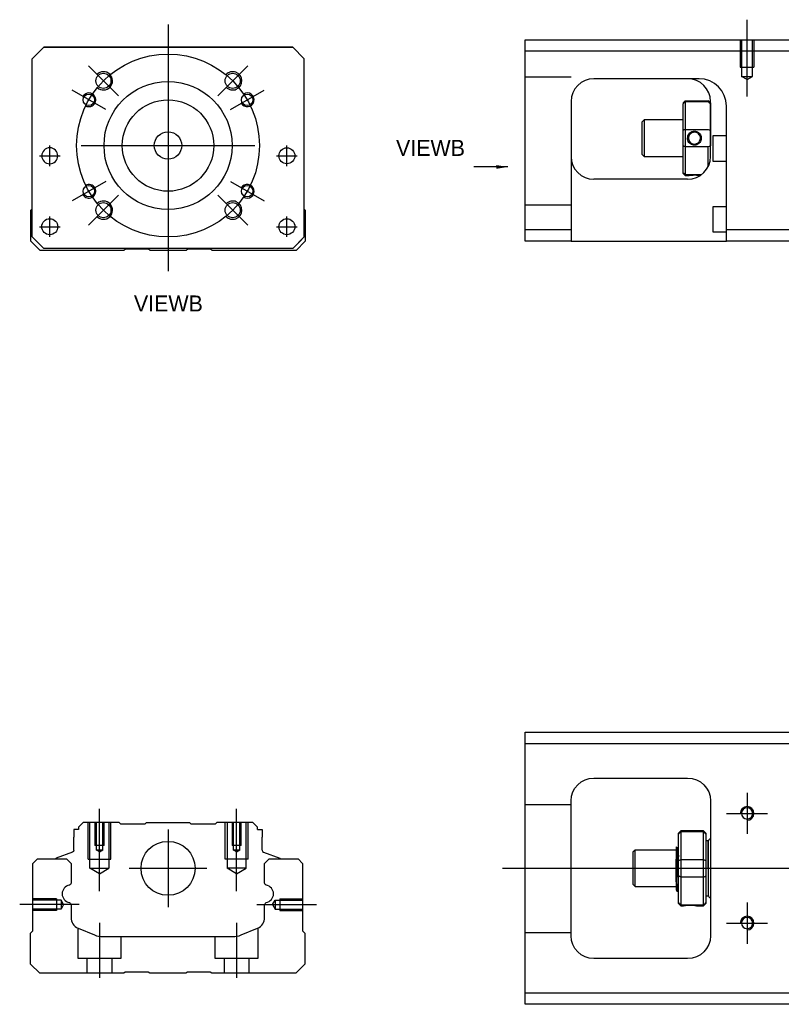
# Model space of a CAD drawing. Header units: millimetres. Extents: x -212 to 3135, y -1694 to 860.
# Tile 373 of 565: x 835 to 1001, y -1298 to -1082. Entities that reach past the tile are written whole.
import ezdxf
from ezdxf.lldxf.tags import DXFTag

# ---------------------------------------------------------------- set-up
doc = ezdxf.new("R2010")
doc.units = ezdxf.units.MM
doc.layers.get('0').update_dxf_attribs({"linetype": 'CONTINUOUS'})
doc.layers.add('2', color=7, linetype='CONTINUOUS', true_color=0xffffff)
doc.styles.add('CHN', font='txt')
doc.styles.add('DIM-7', font='SIMPLEX.shx', dxfattribs={"width": 0.7, "bigfont": 'chineset.shx'})
tags = doc.linetypes.add('DASHED', pattern=[25.72, 12.86, -12.86]).pattern_tags.tags
tags[6:7] = [DXFTag(74, 4), DXFTag(75, 0), DXFTag(340, '0'), DXFTag(46, 0.0), DXFTag(50, 0.0), DXFTag(44, 0.0), DXFTag(45, 0.0)]
tags[4:5] = [DXFTag(74, 4), DXFTag(75, 0), DXFTag(340, '0'), DXFTag(46, 0.0), DXFTag(50, 0.0), DXFTag(44, 0.0), DXFTag(45, 0.0)]
doc.dimstyles.new('CNS', dxfattribs={"dimtxt": 3.5, "dimasz": 2.5, "dimexe": 1, "dimexo": 1, "dimgap": 1, "dimtad": 1, "dimdsep": 46, "dimtxsty": 'DIM-7', "dimcen": 0.09, "dimclrd": 4, "dimclre": 4, "dimclrt": 1, "dimadec": 0, "dimazin": 0, "dimtfac": 1, "dimtmove": 0, "dimatfit": 3, "dimfxl": 0, "dimtvp": 0.971429, "dimtolj": 1, "dimarcsym": 0})

msp = doc.modelspace()

# ---------------------------------------------------------------- linework, layer by layer
at = {"ltscale": 0.3}
for p, q in [((867.27, -1083.32), (867.27, -1137.32)), ((856.42, -1098.96), (849.84, -1092.39)), ((878.13, -1098.96), (884.7, -1092.39)), ((853.63, -1101.94), (846.27, -1097.69)), ((880.91, -1101.94), (888.28, -1097.69)), ((841.39, -1114.32), (841.39, -1109.82)), ((841.39, -1114.32), (841.39, -1109.82)), ((848.27, -1109.82), (886.27, -1109.82)), ((893.26, -1114.32), (893.26, -1109.82)), ((893.26, -1114.32), (893.26, -1109.82)), ((853.63, -1117.69), (846.27, -1121.94)), ((880.91, -1117.69), (888.28, -1121.94)), ((856.42, -1120.67), (849.84, -1127.25)), ((878.13, -1120.67), (884.7, -1127.25)), ((841.39, -1129.82), (841.39, -1125.32)), ((841.39, -1129.82), (841.39, -1125.32)), ((893.26, -1129.82), (893.26, -1125.32)), ((893.26, -1129.82), (893.26, -1125.32)), ((867.27, -1259.41), (867.27, -1276.41)), ((858.77, -1267.91), (875.77, -1267.91))]:
    msp.add_line(p, q, dxfattribs=at)
at = {"linetype": 'Continuous'}
for p, q in [((837.57, -1090.82), (840.07, -1088.32)), ((840.07, -1088.32), (837.57, -1090.82)), ((840.07, -1088.32), (894.57, -1088.32)), ((894.57, -1088.32), (840.07, -1088.32)), ((894.57, -1088.32), (897.07, -1090.82)), ((897.07, -1090.82), (894.57, -1088.32)), ((837.57, -1129.82), (837.57, -1090.82)), ((897.07, -1129.82), (897.07, -1090.82)), ((837.28, -1123.97), (837.57, -1123.67)), ((837.28, -1130.77), (837.28, -1123.97)), ((897.07, -1123.77), (897.28, -1123.97)), ((897.28, -1123.97), (897.28, -1130.77)), ((837.57, -1129.82), (840.07, -1132.32)), ((894.57, -1132.32), (897.07, -1129.82)), ((839.28, -1132.77), (837.28, -1130.77)), ((840.07, -1132.32), (838.57, -1130.82)), ((857.63, -1132.77), (839.28, -1132.77)), ((840.07, -1132.32), (840.07, -1132.32)), ((894.57, -1132.32), (840.07, -1132.32)), ((894.57, -1132.32), (840.07, -1132.32)), ((857.98, -1132.52), (857.63, -1132.77)), ((862.98, -1132.52), (857.98, -1132.52)), ((863.33, -1132.77), (862.98, -1132.52)), ((871.23, -1132.77), (863.33, -1132.77)), ((871.58, -1132.52), (871.23, -1132.77)), ((876.58, -1132.52), (871.58, -1132.52)), ((876.93, -1132.77), (876.58, -1132.52)), ((895.28, -1132.77), (876.93, -1132.77)), ((897.28, -1130.77), (895.28, -1132.77)), ((945.43, -1240.66), (945.43, -1238.16)), ((945.43, -1238.16), (1004.43, -1238.16)), ((1004.43, -1240.66), (945.43, -1240.66)), ((945.43, -1295.16), (945.43, -1240.66)), ((960.43, -1248.16), (980.93, -1248.16)), ((955.43, -1282.66), (955.43, -1253.16)), ((985.93, -1253.16), (985.93, -1282.66)), ((846.7, -1259.41), (846.7, -1261.11)), ((847.7, -1259.41), (846.7, -1259.41)), ((848.7, -1257.91), (847.7, -1258.91)), ((847.7, -1258.91), (847.7, -1259.41)), ((856.57, -1257.91), (848.7, -1257.91)), ((856.87, -1258.21), (856.57, -1257.91)), ((856.87, -1258.21), (862.27, -1258.21)), ((862.27, -1258.21), (862.57, -1257.91)), ((862.57, -1257.91), (871.97, -1257.91)), ((872.27, -1258.21), (871.97, -1257.91)), ((872.27, -1258.21), (877.67, -1258.21)), ((877.97, -1257.91), (877.67, -1258.21)), ((885.85, -1257.91), (877.97, -1257.91)), ((886.85, -1258.91), (885.85, -1257.91)), ((886.85, -1259.41), (886.85, -1258.91)), ((886.85, -1259.41), (887.85, -1259.41)), ((887.85, -1259.41), (887.85, -1261.11)), ((979.43, -1259.71), (978.93, -1260.21)), ((984.43, -1259.71), (979.43, -1259.71)), ((979.43, -1259.71), (979.43, -1259.94)), ((984.93, -1260.21), (984.43, -1259.71)), ((984.43, -1259.94), (984.43, -1259.71)), ((846.7, -1263.91), (846.7, -1261.11)), ((887.85, -1263.91), (887.85, -1261.11)), ((978.93, -1260.39), (978.93, -1260.21)), ((978.93, -1266.23), (978.93, -1260.39)), ((979.43, -1259.94), (979.43, -1265.98)), ((984.43, -1259.94), (979.43, -1259.94)), ((984.43, -1265.98), (984.43, -1259.94)), ((984.93, -1260.21), (984.93, -1260.39)), ((984.93, -1260.39), (984.93, -1266.23)), ((985.43, -1261.91), (984.93, -1261.91)), ((985.43, -1267.91), (985.43, -1261.91)), ((985.43, -1262.01), (985.43, -1273.81)), ((969.43, -1263.91), (968.93, -1264.41)), ((978.43, -1263.91), (969.43, -1263.91)), ((969.43, -1271.91), (969.43, -1263.91)), ((978.8, -1263.41), (978.56, -1263.41)), ((837.72, -1266.86), (838.72, -1265.86)), ((838.72, -1265.86), (845.05, -1265.86)), ((842.66, -1265.83), (842.66, -1265.86)), ((846.37, -1264.38), (842.79, -1265.67)), ((845.05, -1265.86), (846.05, -1266.86)), ((888.17, -1264.38), (891.75, -1265.67)), ((888.4, -1266.86), (889.4, -1265.86)), ((889.4, -1265.86), (895.72, -1265.86)), ((891.88, -1265.83), (891.88, -1265.86)), ((895.72, -1265.86), (896.72, -1266.86)), ((968.93, -1264.41), (968.93, -1264.41)), ((968.93, -1264.41), (968.93, -1271.41)), ((978.43, -1270.89), (978.43, -1265.93)), ((978.93, -1267.91), (978.93, -1266.23)), ((979.43, -1265.98), (979.43, -1267.91)), ((979.43, -1265.98), (984.43, -1265.98)), ((984.43, -1267.91), (984.43, -1265.98)), ((984.93, -1266.23), (984.93, -1269.58)), ((837.72, -1281.56), (837.72, -1266.86)), ((846.05, -1266.86), (846.05, -1271.13)), ((888.4, -1271.13), (888.4, -1266.86)), ((896.72, -1266.86), (896.72, -1281.56)), ((978.93, -1269.58), (978.93, -1267.91)), ((979.43, -1267.91), (979.43, -1269.83)), ((984.43, -1269.83), (984.43, -1267.91)), ((985.43, -1267.91), (985.43, -1273.91)), ((978.93, -1275.42), (978.93, -1269.58)), ((979.43, -1269.83), (979.43, -1275.87)), ((984.43, -1269.83), (979.43, -1269.83)), ((984.43, -1275.87), (984.43, -1269.83)), ((984.93, -1269.58), (984.93, -1275.42)), ((968.93, -1271.41), (969.43, -1271.91)), ((969.43, -1271.91), (978.43, -1271.91)), ((978.59, -1272.91), (978.76, -1272.91)), ((984.93, -1273.91), (985.43, -1273.91)), ((846.05, -1275.87), (846.05, -1278.69)), ((888.4, -1278.69), (888.4, -1275.87)), ((978.93, -1275.61), (978.93, -1275.42)), ((978.93, -1275.61), (979.43, -1276.11)), ((979.43, -1275.87), (979.43, -1276.11)), ((979.43, -1275.87), (984.43, -1275.87)), ((979.43, -1276.11), (979.92, -1276.11)), ((982.93, -1276.11), (984.43, -1276.11)), ((984.43, -1276.11), (984.93, -1275.61)), ((984.43, -1276.11), (984.43, -1275.87)), ((984.93, -1275.42), (984.93, -1275.61)), ((847.59, -1281), (851.15, -1282.48)), ((883.29, -1282.48), (886.86, -1281)), ((837.22, -1282.06), (837.72, -1281.56)), ((837.22, -1288.86), (837.22, -1282.06)), ((853.07, -1282.86), (881.38, -1282.86)), ((896.72, -1281.56), (897.22, -1282.06)), ((897.22, -1282.06), (897.22, -1288.86)), ((980.93, -1287.66), (960.43, -1287.66)), ((839.22, -1290.86), (837.22, -1288.86)), ((897.22, -1288.86), (895.22, -1290.86)), ((857.57, -1290.86), (839.22, -1290.86)), ((857.92, -1290.61), (857.57, -1290.86)), ((862.92, -1290.61), (857.92, -1290.61)), ((863.27, -1290.86), (862.92, -1290.61)), ((871.17, -1290.86), (863.27, -1290.86)), ((871.52, -1290.61), (871.17, -1290.86)), ((876.52, -1290.61), (871.52, -1290.61)), ((876.87, -1290.86), (876.52, -1290.61)), ((895.22, -1290.86), (876.87, -1290.86)), ((945.43, -1297.66), (945.43, -1295.16)), ((945.43, -1295.16), (1004.43, -1295.16)), ((1004.43, -1297.66), (945.43, -1297.66))]:
    msp.add_line(p, q, dxfattribs=at)
at = {"linetype": 'DASHED'}
for p, q in [((840.07, -1088.32), (840.07, -1088.32)), ((856.55, -1088.32), (854.1, -1088.32)), ((878.1, -1088.32), (880.55, -1088.32)), ((894.57, -1088.32), (894.57, -1088.32)), ((837.57, -1090.82), (837.57, -1090.82)), ((897.07, -1090.82), (897.07, -1090.82)), ((839.64, -1112.07), (839.64, -1112.07)), ((843.14, -1112.07), (843.14, -1112.07)), ((891.51, -1112.07), (891.51, -1112.07)), ((895.01, -1112.07), (895.01, -1112.07)), ((837.57, -1115.32), (837.57, -1115.32)), ((897.07, -1115.32), (897.07, -1115.32)), ((839.64, -1127.57), (839.64, -1127.57)), ((843.14, -1127.57), (843.14, -1127.57)), ((894.57, -1132.32), (897.07, -1129.82)), ((897.07, -1129.82), (896.07, -1130.82)), ((838.57, -1130.82), (838.57, -1130.82)), ((896.07, -1130.82), (894.57, -1132.32)), ((894.57, -1132.32), (894.57, -1132.32)), ((896.07, -1130.82), (896.07, -1130.82)), ((856.87, -1258.21), (856.87, -1258.21)), ((877.67, -1258.21), (877.67, -1258.21)), ((978.56, -1263.41), (978.55, -1263.41))]:
    msp.add_line(p, q, dxfattribs=at)
for p, q in [((839.14, -1112.07), (843.64, -1112.07)), ((839.14, -1112.07), (843.64, -1112.07)), ((891.01, -1112.07), (895.51, -1112.07)), ((891.01, -1112.07), (895.51, -1112.07)), ((839.14, -1127.57), (843.64, -1127.57)), ((839.14, -1127.57), (843.64, -1127.57)), ((891.01, -1127.57), (895.51, -1127.57)), ((891.01, -1127.57), (895.51, -1127.57)), ((993.93, -1251.4), (993.93, -1260.4)), ((989.43, -1255.9), (998.43, -1255.9)), ((940.43, -1267.91), (1078.86, -1267.91)), ((847.82, -1275.86), (834.82, -1275.86)), ((993.93, -1275.4), (993.93, -1284.4)), ((989.43, -1279.9), (998.43, -1279.9))]:
    msp.add_line(p, q)
at = {"ltscale": 0.1}
for p, q in [((852.27, -1272.91), (852.27, -1254.91)), ((882.27, -1272.91), (882.27, -1254.91)), ((886.72, -1275.86), (899.72, -1275.86)), ((852.27, -1279.86), (852.27, -1291.86)), ((882.27, -1279.86), (882.27, -1291.86))]:
    msp.add_line(p, q, dxfattribs=at)
at = {"linetype": 'DASHED', "ltscale": 0.1}
for p, q in [((955.43, -1254.05), (945.43, -1254.05)), ((849.77, -1265.91), (849.77, -1257.91)), ((850.2, -1267.91), (850.2, -1257.91)), ((851.27, -1257.91), (851.27, -1262.91)), ((851.53, -1257.91), (851.53, -1263.91)), ((853.01, -1263.91), (853.01, -1257.91)), ((853.27, -1262.91), (853.27, -1257.91)), ((854.34, -1257.91), (854.34, -1267.91)), ((854.77, -1265.91), (854.77, -1257.91)), ((879.77, -1265.91), (879.77, -1257.91)), ((880.2, -1257.91), (880.2, -1267.91)), ((881.27, -1257.91), (881.27, -1262.91)), ((881.53, -1257.91), (881.53, -1263.91)), ((883.01, -1263.91), (883.01, -1257.91)), ((883.27, -1262.91), (883.27, -1257.91)), ((884.34, -1267.91), (884.34, -1257.91)), ((884.77, -1265.91), (884.77, -1257.91)), ((853.27, -1262.91), (851.27, -1262.91)), ((852.27, -1264.33), (851.53, -1263.9)), ((853.01, -1263.91), (851.53, -1263.91)), ((852.27, -1264.33), (853.01, -1263.9)), ((883.27, -1262.91), (881.27, -1262.91)), ((882.27, -1264.33), (881.53, -1263.9)), ((883.01, -1263.91), (881.53, -1263.91)), ((882.27, -1264.33), (883.01, -1263.9)), ((849.77, -1265.91), (854.77, -1265.91)), ((884.77, -1265.91), (879.77, -1265.91)), ((850.2, -1267.91), (854.34, -1267.91)), ((852.27, -1269.1), (850.2, -1267.91)), ((852.27, -1269.1), (854.34, -1267.91)), ((884.34, -1267.91), (880.2, -1267.91)), ((882.27, -1269.1), (880.2, -1267.91)), ((882.27, -1269.1), (884.34, -1267.91)), ((842.86, -1274.56), (837.86, -1274.56)), ((843.86, -1274.85), (837.86, -1274.85)), ((842.86, -1274.56), (842.86, -1277.16)), ((843.86, -1274.85), (843.86, -1276.87)), ((844.44, -1275.86), (843.86, -1274.85)), ((890.14, -1275.86), (890.72, -1274.85)), ((890.72, -1274.85), (890.72, -1276.87)), ((890.72, -1274.85), (896.72, -1274.85)), ((891.72, -1274.56), (891.72, -1277.16)), ((891.72, -1274.56), (896.72, -1274.56)), ((843.86, -1276.87), (837.86, -1276.87)), ((842.86, -1276.93), (842.86, -1276.98)), ((844.44, -1275.86), (843.86, -1276.87)), ((890.14, -1275.86), (890.72, -1276.87)), ((890.72, -1276.87), (896.72, -1276.87)), ((891.72, -1276.93), (891.72, -1276.98)), ((842.86, -1277.16), (837.86, -1277.16)), ((891.72, -1277.16), (896.72, -1277.16)), ((847.52, -1280.98), (847.52, -1287.56)), ((887.02, -1287.56), (887.02, -1280.92)), ((857.02, -1287.56), (857.02, -1282.86)), ((877.52, -1282.86), (877.52, -1287.56)), ((955.43, -1282.05), (945.43, -1282.05)), ((847.52, -1287.56), (857.02, -1287.56)), ((849.52, -1287.56), (849.52, -1290.86)), ((855.02, -1290.86), (855.02, -1287.56)), ((877.52, -1287.56), (887.02, -1287.56)), ((879.52, -1287.56), (879.52, -1290.86)), ((885.02, -1290.86), (885.02, -1287.56))]:
    msp.add_line(p, q, dxfattribs=at)
at = {"ltscale": 0.3}
msp.add_circle((867.27, -1109.82), 20, dxfattribs=at)
at = {"linetype": 'Continuous'}
for centre, radius in [((853.13, -1095.67), 1.65), ((881.42, -1095.67), 1.65), ((867.27, -1109.82), 14), ((849.95, -1099.82), 1.25), ((867.27, -1109.82), 10), ((884.59, -1099.82), 1.25), ((867.27, -1109.82), 3), ((893.26, -1112.07), 1.75), ((849.95, -1119.82), 1.25), ((884.59, -1119.82), 1.25), ((853.13, -1123.96), 1.65), ((881.42, -1123.96), 1.65), ((841.39, -1127.57), 1.75), ((893.26, -1127.57), 1.75), ((867.27, -1267.91), 5.9)]:
    msp.add_circle(centre, radius, dxfattribs=at)
at = {"linetype": 'Continuous', "extrusion": (0, 0, -1)}
for centre, radius in [((-841.39, -1112.07), 1.75), ((-993.93, -1255.9), 1.23), ((-993.93, -1279.9), 1.23)]:
    msp.add_circle(centre, radius, dxfattribs=at)
for centre, radius, start, end in [((853.13, -1095.67), 2, 227.8658, 135), ((881.42, -1095.67), 2, 225, 137.8658), ((849.95, -1099.82), 1.5, 242.1491, 150), ((884.59, -1099.82), 1.5, 210, 122.1491), ((849.95, -1119.82), 1.5, 210, 117.8509), ((884.59, -1119.82), 1.5, 237.8509, 150), ((853.13, -1123.96), 2, 225, 132.134), ((881.42, -1123.96), 2, 222.1342, 135), ((993.93, -1255.9), 1.5, 270, 180), ((993.93, -1279.9), 1.5, 270, 180)]:
    msp.add_arc(centre, radius, start, end)
for centre, radius, start, end in [((-960.43, -1253.16), 5, 0, 90), ((-980.93, -1253.16), 5, 90, 180), ((-846.2, -1263.91), 0.5, 180, 250.1017), ((-891.68, -1265.86), 0.2, 109.8983, 172.0917), ((-845.55, -1271.13), 0.5, 180, 249.8105), ((-888.9, -1271.13), 0.5, 290.1895, 0), ((-845.55, -1275.87), 0.5, 110.1895, 180), ((-888.9, -1275.87), 0.5, 0, 69.8105), ((-960.43, -1282.66), 5, 270, 0), ((-980.93, -1282.66), 5, 180, 270)]:
    msp.add_arc(centre, radius, start, end, dxfattribs=at)
at = {"linetype": 'Continuous'}
for centre, radius, start, end in [((985.93, -1262.01), 0.5, 90, 180), ((888.35, -1263.91), 0.5, 180, 250.1017), ((842.86, -1265.86), 0.2, 109.8983, 172.0917), ((846.04, -1273.5), 1.93, 99.5288, 260.4712), ((888.41, -1273.5), 1.93, 279.5288, 80.4712), ((985.93, -1273.81), 0.5, 180, 270), ((848.55, -1278.69), 2.5, 180, 247.4572), ((885.9, -1278.69), 2.5, 292.5428, 0), ((853.07, -1277.86), 5, 247.4572, 270), ((881.38, -1277.86), 5, 270, 292.5428)]:
    msp.add_arc(centre, radius, start, end, dxfattribs=at)
for points, degree in [([(978.93, -1260.39), (979.09, -1260.24), (979.26, -1260.09), (979.43, -1259.94)], 3), ([(984.43, -1259.94), (984.59, -1260.09), (984.76, -1260.24), (984.93, -1260.39)], 3), ([(978.56, -1263.42), (978.44, -1263.21)], 1), ([(978.93, -1264.18), (978.86, -1263.29), (978.8, -1263.41)], 2), ([(978.93, -1266.23), (979.09, -1266.14), (979.26, -1266.06), (979.43, -1265.98)], 3), ([(984.43, -1265.98), (984.59, -1266.06), (984.76, -1266.14), (984.93, -1266.23)], 3), ([(979.43, -1269.83), (979.26, -1269.75), (979.09, -1269.67), (978.93, -1269.58)], 3), ([(984.43, -1269.83), (984.59, -1269.75), (984.76, -1269.67), (984.93, -1269.58)], 3), ([(978.41, -1272.61), (978.5, -1272.75), (978.58, -1272.9)], 2), ([(978.77, -1272.9), (978.85, -1272.77), (978.93, -1271.63)], 2), ([(979.43, -1275.87), (979.26, -1275.72), (979.09, -1275.57), (978.93, -1275.42)], 3), ([(984.43, -1275.87), (984.59, -1275.72), (984.76, -1275.57), (984.93, -1275.42)], 3)]:
    msp.add_open_spline(points, degree=degree, dxfattribs=at)
for points, knots in [([(978.43, -1263.19), (978.43, -1263.22), (978.43, -1263.32), (978.43, -1263.64), (978.43, -1263.87), (978.43, -1264.38), (978.43, -1265.65), (978.43, -1265.93)], [0, 0, 0, 0, 0.341605, 0.341605, 0.709042, 0.709042, 1, 1, 1, 1]), ([(978.93, -1270.42), (978.91, -1270.15), (978.89, -1269.84), (978.85, -1269.15), (978.84, -1268.77), (978.8, -1267.99), (978.78, -1267.59), (978.75, -1266.82), (978.73, -1266.44), (978.69, -1265.77), (978.68, -1264.46), (978.64, -1263.96), (978.62, -1263.76), (978.59, -1263.51), (978.58, -1263.44), (978.56, -1263.41)], [0, 0, 0, 0, 0.142488, 0.142488, 0.289539, 0.289539, 0.436554, 0.436554, 0.583581, 0.583581, 0.730615, 0.730615, 0.877631, 0.877631, 1, 1, 1, 1]), ([(978.8, -1263.41), (978.82, -1263.41), (978.84, -1263.46), (978.87, -1264.67), (978.89, -1264.86), (978.91, -1265.18), (978.92, -1265.28), (978.93, -1265.38)], [0, 0, 0, 0, 0.388824, 0.388824, 0.829994, 0.829994, 1, 1, 1, 1]), ([(978.76, -1272.9), (978.75, -1272.91), (978.75, -1272.89), (978.72, -1272.82), (978.7, -1272.68), (978.67, -1272.28), (978.65, -1272.01), (978.61, -1271.36), (978.59, -1270.98), (978.56, -1269.17), (978.54, -1268.72), (978.51, -1267.83), (978.49, -1267.37), (978.45, -1266.59), (978.44, -1266.25), (978.43, -1265.93)], [0, 0, 0, 0, 0.062674, 0.062674, 0.22432, 0.22432, 0.386002, 0.386002, 0.547651, 0.547651, 0.70934, 0.70934, 0.870988, 0.870988, 1, 1, 1, 1]), ([(978.43, -1270.89), (978.43, -1271.26), (978.43, -1271.59), (978.43, -1272.12), (978.43, -1272.32), (978.43, -1272.56), (978.43, -1272.62), (978.43, -1272.63)], [0, 0, 0, 0, 0.355488, 0.355488, 0.70353, 0.70353, 1, 1, 1, 1]), ([(978.43, -1270.89), (978.44, -1271.28), (978.46, -1271.63), (978.5, -1272.22), (978.52, -1272.46), (978.55, -1272.79), (978.57, -1272.88), (978.59, -1272.9), (978.59, -1272.91), (978.59, -1272.91)], [0, 0, 0, 0, 0.320659, 0.320659, 0.641321, 0.641321, 0.962057, 0.962057, 1, 1, 1, 1]), ([(979.92, -1276.11), (979.92, -1276.11), (979.95, -1276.1), (980.06, -1276.08), (980.15, -1276.06), (980.37, -1276.03), (980.5, -1276.01), (980.8, -1275.98), (980.96, -1275.97), (981.29, -1275.96), (981.46, -1275.95), (981.78, -1275.96), (981.93, -1275.97), (982.22, -1276), (982.36, -1276.01), (982.6, -1276.05), (982.69, -1276.06), (982.85, -1276.09), (982.9, -1276.1), (982.93, -1276.1), (982.93, -1276.11), (982.93, -1276.11)], [0, 0, 0, 0, 0.109357, 0.109357, 0.21915, 0.21915, 0.330451, 0.330451, 0.436162, 0.436162, 0.542186, 0.542186, 0.640015, 0.640015, 0.743853, 0.743853, 0.849113, 0.849113, 0.958413, 0.958413, 1, 1, 1, 1])]:
    msp.add_open_spline(points, degree=3, knots=knots, dxfattribs=at)
at = {"linetype": 'DASHED'}
for points, degree in [([(978.8, -1263.41), (978.79, -1263.41), (978.79, -1263.42)], 2), ([(979.92, -1276.1), (979.93, -1276.09)], 1)]:
    msp.add_open_spline(points, degree=degree, dxfattribs=at)
at = {"layer": '2', "ltscale": 0.5}
msp.add_line((993.93, -1099.12), (993.93, -1082.29), dxfattribs=at)
at = {"layer": '2', "linetype": 'Continuous'}
for p, q in [((945.43, -1089.21), (945.43, -1086.71)), ((945.43, -1086.71), (1004.43, -1086.71)), ((1004.43, -1089.21), (945.43, -1089.21)), ((945.43, -1128.21), (945.43, -1089.21)), ((983.27, -1095.21), (960.43, -1095.21)), ((955.43, -1100.21), (955.43, -1128.21)), ((979.93, -1100.51), (980.43, -1100.01)), ((980.43, -1100.01), (980.43, -1100.24)), ((980.43, -1100.01), (985.43, -1100.01)), ((980.43, -1100.24), (980.43, -1106.28)), ((985.43, -1100.24), (980.43, -1100.24)), ((985.93, -1100.51), (985.43, -1100.01)), ((985.43, -1100.24), (985.43, -1100.01)), ((985.93, -1112.21), (985.93, -1100.21)), ((979.93, -1100.51), (979.93, -1100.69)), ((979.93, -1106.53), (979.93, -1100.69)), ((985.93, -1100.51), (985.93, -1100.69)), ((985.93, -1100.69), (985.93, -1106.53)), ((989.43, -1128.21), (989.43, -1101.2)), ((971.43, -1104.21), (970.93, -1104.71)), ((970.93, -1104.71), (970.93, -1108.21)), ((979.93, -1104.21), (971.43, -1104.21)), ((971.43, -1104.21), (971.43, -1112.21)), ((979.93, -1109.88), (979.93, -1106.53)), ((980.43, -1106.28), (980.43, -1110.14)), ((980.43, -1106.28), (985.43, -1106.28)), ((985.93, -1106.53), (985.93, -1109.88)), ((970.93, -1108.21), (970.93, -1111.71)), ((989.43, -1107.71), (986.43, -1107.71)), ((986.43, -1107.71), (986.43, -1113.21)), ((979.93, -1115.72), (979.93, -1109.88)), ((980.43, -1110.14), (980.43, -1116.18)), ((985.43, -1110.14), (980.43, -1110.14)), ((985.43, -1114.39), (985.43, -1110.14)), ((970.93, -1111.71), (971.43, -1112.21)), ((971.43, -1112.21), (979.93, -1112.21)), ((986.43, -1113.21), (989.43, -1113.21)), ((980.93, -1117.21), (960.43, -1117.21)), ((979.93, -1115.91), (979.93, -1115.72)), ((979.93, -1115.91), (980.43, -1116.41)), ((980.43, -1116.18), (980.43, -1116.41)), ((980.43, -1116.18), (983.97, -1116.18)), ((980.43, -1116.41), (980.92, -1116.41)), ((989.43, -1123.21), (986.43, -1123.21)), ((986.43, -1123.21), (986.43, -1128.71)), ((945.43, -1128.21), (955.43, -1128.21)), ((945.43, -1130.71), (945.43, -1128.21)), ((955.43, -1128.21), (955.43, -1130.71)), ((989.43, -1130.71), (989.43, -1128.21)), ((989.43, -1128.21), (1004.43, -1128.21)), ((986.43, -1128.71), (989.43, -1128.71)), ((955.43, -1130.71), (945.43, -1130.71)), ((955.43, -1130.71), (989.43, -1130.71)), ((1004.43, -1130.71), (989.43, -1130.71))]:
    msp.add_line(p, q, dxfattribs=at)
at = {"layer": '2', "linetype": 'DASHED', "ltscale": 0.1}
for p, q in [((992.43, -1086.71), (992.43, -1092.71)), ((992.7, -1086.71), (992.7, -1094.71)), ((995.15, -1094.71), (995.15, -1086.71)), ((995.43, -1086.71), (995.43, -1092.71)), ((992.43, -1092.71), (995.43, -1092.71)), ((955.43, -1094.85), (945.43, -1094.85)), ((993.93, -1095.4), (992.7, -1094.7)), ((992.7, -1094.71), (995.15, -1094.71)), ((993.93, -1095.4), (995.15, -1094.7)), ((955.43, -1122.85), (945.43, -1122.85))]:
    msp.add_line(p, q, dxfattribs=at)
at = {"layer": '2', "linetype": 'DASHED'}
msp.add_line((983.43, -1095.21), (983.27, -1095.21), dxfattribs=at)
at = {"layer": '2', "linetype": 'Continuous'}
for centre, start, end in [((960.43, -1100.21), 90, 180), ((980.93, -1100.21), 0, 90), ((960.43, -1112.21), 180, 270), ((980.93, -1112.21), 270, 0)]:
    msp.add_arc(centre, 5, start, end, dxfattribs=at)
at = {"layer": '2', "linetype": 'DASHED'}
msp.add_arc((983.43, -1101.21), 6, 0, 90, dxfattribs=at)
at = {"layer": '2', "linetype": 'Continuous'}
msp.add_ellipse((983.43, -1101.2), major_axis=(-4.24, 4.24), ratio=1, start_param=3.926991, end_param=5.497787, dxfattribs=at)
for points in [[(983.43, -1095.2), (983.37, -1095.2), (983.32, -1095.2), (983.27, -1095.21)], [(980.43, -1100.24), (980.26, -1100.39), (980.09, -1100.54), (979.93, -1100.69)], [(985.43, -1100.24), (985.59, -1100.39), (985.76, -1100.54), (985.93, -1100.69)], [(980.43, -1106.28), (980.26, -1106.36), (980.09, -1106.45), (979.93, -1106.53)], [(985.43, -1106.28), (985.59, -1106.36), (985.76, -1106.45), (985.93, -1106.53)], [(980.43, -1110.14), (980.26, -1110.05), (980.09, -1109.97), (979.93, -1109.88)], [(985.93, -1109.88), (985.76, -1109.97), (985.59, -1110.05), (985.43, -1110.14)], [(980.43, -1116.18), (980.26, -1116.02), (980.09, -1115.87), (979.93, -1115.72)]]:
    msp.add_open_spline(points, degree=3, dxfattribs=at)
for points, knots in [([(980.92, -1108.2), (980.92, -1108.03), (980.95, -1107.85), (981.06, -1107.52), (981.15, -1107.36), (981.36, -1107.09), (981.5, -1106.97), (981.79, -1106.79), (981.95, -1106.72), (982.28, -1106.65), (982.46, -1106.64), (982.78, -1106.69), (982.93, -1106.74), (983.22, -1106.88), (983.36, -1106.98), (983.59, -1107.21), (983.69, -1107.35), (983.84, -1107.66), (983.9, -1107.83), (983.93, -1108.07), (983.93, -1108.14), (983.93, -1108.21)], [0, 0, 0, 0, 0.109357, 0.109357, 0.21915, 0.21915, 0.330451, 0.330451, 0.436162, 0.436162, 0.542186, 0.542186, 0.640015, 0.640015, 0.743853, 0.743853, 0.849113, 0.849113, 0.958413, 0.958413, 1, 1, 1, 1]), ([(983.73, -1108.21), (983.73, -1108.08), (983.71, -1107.96), (983.63, -1107.7), (983.57, -1107.57), (983.4, -1107.34), (983.3, -1107.23), (983.06, -1107.06), (982.93, -1107), (982.65, -1106.92), (982.5, -1106.9), (982.21, -1106.92), (982.07, -1106.95), (981.81, -1107.05), (981.68, -1107.13), (981.46, -1107.32), (981.37, -1107.43), (981.22, -1107.69), (981.17, -1107.83), (981.13, -1108.05), (981.13, -1108.13), (981.13, -1108.21)], [0, 0, 0, 0, 0.090081, 0.090081, 0.195216, 0.195216, 0.30186, 0.30186, 0.410211, 0.410211, 0.517617, 0.517617, 0.621981, 0.621981, 0.727419, 0.727419, 0.835017, 0.835017, 0.943332, 0.943332, 1, 1, 1, 1]), ([(983.93, -1108.21), (983.93, -1108.38), (983.9, -1108.56), (983.79, -1108.89), (983.7, -1109.05), (983.48, -1109.33), (983.35, -1109.45), (983.05, -1109.63), (982.89, -1109.69), (982.56, -1109.76), (982.39, -1109.77), (982.07, -1109.72), (981.91, -1109.68), (981.63, -1109.53), (981.49, -1109.43), (981.25, -1109.2), (981.16, -1109.06), (981.01, -1108.75), (980.95, -1108.58), (980.92, -1108.34), (980.92, -1108.27), (980.92, -1108.2)], [0, 0, 0, 0, 0.109681, 0.109681, 0.219848, 0.219848, 0.331471, 0.331471, 0.436803, 0.436803, 0.542595, 0.542595, 0.640477, 0.640477, 0.744315, 0.744315, 0.8492, 0.8492, 0.95844, 0.95844, 1, 1, 1, 1]), ([(981.13, -1108.21), (981.13, -1108.33), (981.14, -1108.45), (981.22, -1108.71), (981.28, -1108.84), (981.45, -1109.07), (981.55, -1109.18), (981.79, -1109.35), (981.92, -1109.41), (982.2, -1109.49), (982.35, -1109.51), (982.64, -1109.5), (982.78, -1109.46), (983.04, -1109.36), (983.17, -1109.28), (983.39, -1109.09), (983.48, -1108.98), (983.63, -1108.73), (983.68, -1108.58), (983.72, -1108.36), (983.73, -1108.28), (983.73, -1108.21)], [0, 0, 0, 0, 0.090082, 0.090082, 0.19511, 0.19511, 0.301651, 0.301651, 0.410013, 0.410013, 0.517402, 0.517402, 0.621792, 0.621792, 0.727238, 0.727238, 0.834796, 0.834796, 0.943135, 0.943135, 1, 1, 1, 1]), ([(980.92, -1116.41), (980.92, -1116.41), (980.95, -1116.4), (981.06, -1116.38), (981.15, -1116.36), (981.37, -1116.33), (981.5, -1116.31), (981.8, -1116.28), (981.96, -1116.27), (982.29, -1116.26), (982.46, -1116.26), (982.78, -1116.26), (982.94, -1116.27), (983.22, -1116.3), (983.36, -1116.31), (983.56, -1116.34), (983.64, -1116.35), (983.7, -1116.36)], [0, 0, 0, 0, 0.1096809, 0.1096809, 0.2198481, 0.2198481, 0.3314707, 0.3314707, 0.4368026, 0.4368026, 0.542595, 0.542595, 0.6404774, 0.6404774, 0.7443154, 0.7443154, 0.8201607, 0.8201607, 0.8201607, 0.8201607])]:
    msp.add_open_spline(points, degree=3, knots=knots, dxfattribs=at)

# ---------------------------------------------------------------- texts
at = {"char_height": 3.5, "attachment_point": 9, "style": 'CHN'}
for insert in [(932.23, -1112.09), (874.89, -1146.12)]:
    msp.add_mtext('VIEWB', dxfattribs=dict(at, insert=insert))

# ---------------------------------------------------------------- leaders
msp.add_leader([(941.58, -1114.5), (934.14, -1114.5)], dimstyle='CNS', override={"dimgap": 1, "dimtad": 1})

doc.saveas('drawing.dxf')
